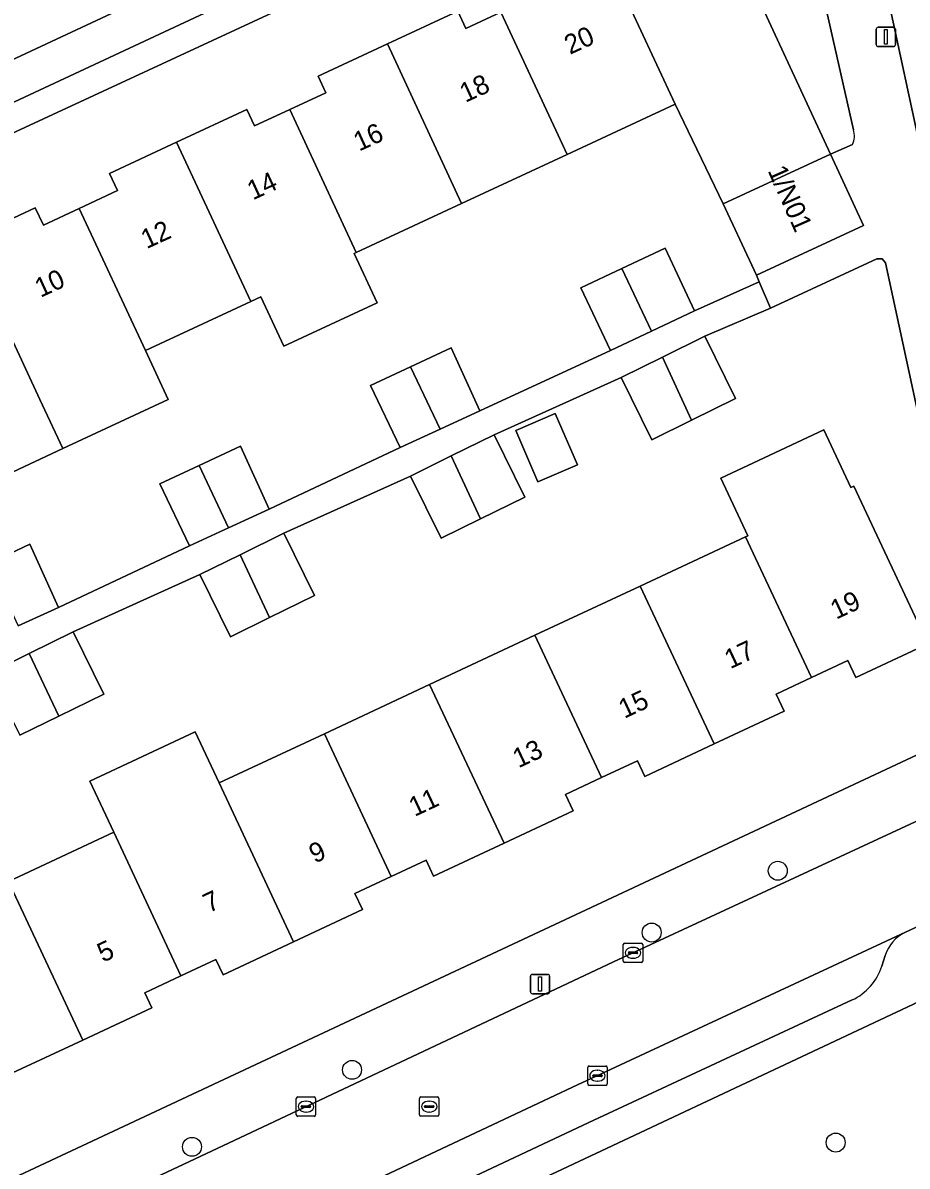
# Model space of a CAD drawing. Extents: x 160030 to 160839, y 385325 to 386450.
# Drawn here: x 160588.5 to 160634.1, y 385938 to 385997.1 of the extents above; entities that cross this region are included whole.
import ezdxf

# ---------------------------------------------------------------- set-up
doc = ezdxf.new("R2010")
doc.units = 0
for name, color, linetype in [('IMGEO_Boom', 7, 'Continuous'), ('IMGEO_Erf', 7, 'Continuous'), ('IMGEO_Groenvoorziening', 7, 'Continuous'), ('IMGEO_Kolk', 7, 'Continuous'), ('IMGEO_Lichtmast', 7, 'Continuous'), ('IMGEO_Pand', 7, 'Continuous'), ('IMGEO_Pand_nummerreeks', 7, 'Continuous'), ('IMGEO_Parkeervlak_open', 7, 'Continuous'), ('IMGEO_Rijbaan_lokaal_open', 7, 'Continuous'), ('IMGEO_Rioolput', 7, 'Continuous'), ('IMGEO_Voetpad_open', 7, 'Continuous')]:
    doc.layers.add(name, color=color, linetype=linetype)

msp = doc.modelspace()

# ---------------------------------------------------------------- linework, layer by layer
at = {"layer": 'IMGEO_Boom'}
for centre in [(160627.423, 385953.3), (160620.917, 385950.109), (160605.454, 385943.02), (160597.195, 385939.045), (160630.414, 385939.264)]:
    msp.add_circle(centre, 0.489, dxfattribs=at)
at = {"layer": 'IMGEO_Erf'}
for points in [[(160606.491, 386000), (160559.377, 385978.143)], [(160585.516, 385985.86), (160589.107, 385987.53), (160589.525, 385986.633), (160591.376, 385987.494), (160593.355, 385988.414), (160592.942, 385989.302), (160596.402, 385990.911), (160600.031, 385992.599), (160600.426, 385991.75), (160602.237, 385992.592), (160604.109, 385993.463), (160603.709, 385994.324), (160607.278, 385995.984), (160610.911, 385997.673), (160611.324, 385996.784), (160613.132, 385997.625)], [(160586.704, 385969.161), (160588.823, 385970.153), (160590.305, 385966.892), (160597.062, 385970.079), (160595.538, 385973.278), (160597.564, 385974.226), (160599.7, 385975.225), (160601.182, 385971.964), (160607.937, 385975.151), (160606.413, 385978.35), (160608.471, 385979.312), (160610.575, 385980.297), (160612.057, 385977.036), (160618.787, 385980.154), (160617.262, 385983.387), (160619.372, 385984.382), (160621.605, 385985.434), (160623.129, 385982.201), (160626.469, 385983.702), (160626.32, 385984.052), (160624.615, 385987.729), (160622.135, 385992.875), (160616.552, 385990.279), (160611.111, 385987.748), (160605.671, 385985.219), (160605.57, 385985.172), (160606.755, 385982.625), (160601.931, 385980.381), (160600.746, 385982.927), (160600.231, 385982.688), (160594.791, 385980.159), (160595.971, 385977.625), (160590.531, 385975.092), (160585.091, 385972.559)], [(160632.981, 385984.676), (160632.813, 385984.892), (160632.539, 385984.896), (160627.046, 385982.344), (160623.664, 385980.889), (160625.246, 385977.675), (160622.976, 385976.558), (160620.92, 385975.546), (160619.338, 385978.761), (160612.794, 385975.804), (160614.376, 385972.59), (160612.088, 385971.464), (160610.05, 385970.461), (160608.468, 385973.676), (160601.926, 385970.72), (160603.508, 385967.506), (160601.201, 385966.37), (160599.182, 385965.377), (160597.6, 385968.592), (160591.056, 385965.634), (160592.638, 385962.42), (160590.324, 385961.281), (160588.312, 385960.291)], [(160636.885, 385966.578), (160632.981, 385984.676)], [(160587.72, 385952.743), (160593.155, 385955.286), (160591.92, 385957.923), (160597.355, 385960.467), (160598.59, 385957.829), (160604.025, 385960.372), (160609.458, 385962.913), (160614.893, 385965.456), (160620.328, 385967.999), (160625.763, 385970.541), (160625.873, 385970.592), (160624.479, 385973.569), (160629.808, 385976.062), (160631.201, 385973.085), (160631.353, 385973.156), (160634.905, 385965.564)], [(160634.908, 385964.885), (160631.45, 385963.268), (160631.039, 385964.148), (160629.166, 385963.272), (160627.336, 385962.415), (160627.748, 385961.535), (160624.143, 385959.848), (160620.557, 385958.171), (160620.183, 385958.973), (160618.334, 385958.108), (160616.466, 385957.234), (160616.863, 385956.385), (160613.297, 385954.717), (160609.661, 385953.016), (160609.277, 385953.837), (160607.477, 385952.995), (160605.601, 385952.118), (160605.987, 385951.293), (160602.429, 385949.628), (160598.803, 385947.932), (160598.433, 385948.722), (160596.624, 385947.876), (160594.76, 385947.004), (160595.124, 385946.227), (160591.553, 385944.557), (160587.931, 385942.862)], [(160580.126, 385933.763), (160636.788, 385960.304)], [(160637.284, 385947.747), (160594.764, 385927.749)]]:
    msp.add_lwpolyline(points, dxfattribs=at)
msp.add_lwpolyline([(160617.082, 385974.259), (160615.036, 385973.38), (160613.899, 385976.026), (160615.945, 385976.905)], close=True, dxfattribs=at)
at = {"layer": 'IMGEO_Groenvoorziening'}
for points in [[(160624.301, 386008.283), (160616.633, 386004.705), (160618.612, 386000.449), (160619.293, 385998.985), (160621.475, 386000), (160624.911, 386001.598), (160625.651, 386000), (160630.149, 385990.294), (160631.285, 385990.787)], [(160631.329, 385991.551), (160629.608, 385999.172), (160628.039, 386006.53)]]:
    msp.add_lwpolyline(points, dxfattribs=at)
msp.add_lwpolyline([(160630.149, 385990.294), (160625.651, 386000), (160624.911, 386001.598), (160621.475, 386000), (160619.293, 385998.985), (160622.135, 385992.875), (160624.615, 385987.729)], close=True, dxfattribs=at)
msp.add_arc((160630.358, 385991.224), 1.025, 334.78337, 18.62439, dxfattribs=at)
at = {"layer": 'IMGEO_Kolk'}
for p, q in [((160619.452, 385948.636), (160619.452, 385949.488)), ((160619.527, 385949.562), (160620.379, 385949.562)), ((160620.453, 385949.488), (160620.453, 385948.636)), ((160619.711, 385949.056), (160619.711, 385949.068)), ((160620.149, 385949.019), (160619.751, 385949.019)), ((160619.754, 385949.105), (160620.152, 385949.105)), ((160619.94, 385949.342), (160619.965, 385949.342)), ((160620.195, 385949.068), (160620.195, 385949.056)), ((160620.379, 385948.562), (160619.527, 385948.562)), ((160619.963, 385948.782), (160619.938, 385948.782)), ((160617.618, 385942.293), (160617.618, 385943.145)), ((160617.693, 385943.219), (160618.545, 385943.219)), ((160618.106, 385942.999), (160618.131, 385942.999)), ((160618.619, 385943.145), (160618.619, 385942.293)), ((160617.877, 385942.713), (160617.877, 385942.725)), ((160618.315, 385942.676), (160617.917, 385942.676)), ((160617.92, 385942.762), (160618.318, 385942.762)), ((160618.129, 385942.439), (160618.104, 385942.439)), ((160618.361, 385942.725), (160618.361, 385942.713)), ((160618.545, 385942.219), (160617.693, 385942.219)), ((160602.575, 385940.695), (160602.575, 385941.547)), ((160602.65, 385941.621), (160603.502, 385941.621)), ((160603.063, 385941.401), (160603.088, 385941.401)), ((160603.576, 385941.547), (160603.576, 385940.695)), ((160603.502, 385940.621), (160602.65, 385940.621)), ((160602.834, 385941.115), (160602.834, 385941.127)), ((160603.272, 385941.078), (160602.874, 385941.078)), ((160602.877, 385941.164), (160603.275, 385941.164)), ((160603.086, 385940.841), (160603.061, 385940.841)), ((160603.318, 385941.127), (160603.318, 385941.115))]:
    msp.add_line(p, q, dxfattribs=at)
for points in [[(160619.452, 385948.636), (160619.452, 385949.488)], [(160619.527, 385949.562), (160620.379, 385949.562)], [(160620.453, 385949.488), (160620.453, 385948.636)], [(160620.379, 385948.562), (160619.527, 385948.562)], [(160617.618, 385942.293), (160617.618, 385943.145)], [(160617.693, 385943.219), (160618.545, 385943.219)], [(160618.619, 385943.145), (160618.619, 385942.293)], [(160618.545, 385942.219), (160617.693, 385942.219)], [(160602.575, 385940.695), (160602.575, 385941.547)], [(160602.65, 385941.621), (160603.502, 385941.621)], [(160603.576, 385941.547), (160603.576, 385940.695)], [(160603.502, 385940.621), (160602.65, 385940.621)]]:
    msp.add_lwpolyline(points, dxfattribs=at)
for centre, radius, start, end in [((160619.529, 385949.486), 0.0765, 91.55205, 178.44795), ((160619.529, 385949.486), 0.0765, 91.55205, 178.44795), ((160620.377, 385949.486), 0.0765, 1.55205, 88.44795), ((160620.377, 385949.486), 0.0765, 1.55205, 88.44795), ((160619.751, 385949.065), 0.0403, 85.87752, 175.75265), ((160619.748, 385949.055), 0.0366, 178.93798, 274.71019), ((160620.152, 385949.062), 0.043, 264.86636, 352.45326), ((160620.156, 385949.067), 0.0386, 1.73085, 96.63898), ((160619.529, 385948.638), 0.0765, 181.55205, 268.44795), ((160619.529, 385948.638), 0.0765, 181.55205, 268.44795), ((160620.377, 385948.638), 0.0765, 271.55205, 358.44795), ((160620.377, 385948.638), 0.0765, 271.55205, 358.44795), ((160617.695, 385943.143), 0.0765, 91.55205, 178.44795), ((160617.695, 385943.143), 0.0765, 91.55205, 178.44795), ((160618.543, 385943.143), 0.0765, 1.55205, 88.44795), ((160618.543, 385943.143), 0.0765, 1.55205, 88.44795), ((160617.917, 385942.722), 0.0403, 85.87752, 175.75265), ((160617.914, 385942.712), 0.0366, 178.93798, 274.71019), ((160618.318, 385942.719), 0.043, 264.86636, 352.45326), ((160618.322, 385942.724), 0.0386, 1.73085, 96.63898), ((160617.695, 385942.295), 0.0765, 181.55205, 268.44795), ((160617.695, 385942.295), 0.0765, 181.55205, 268.44795), ((160618.543, 385942.295), 0.0765, 271.55205, 358.44795), ((160618.543, 385942.295), 0.0765, 271.55205, 358.44795), ((160602.652, 385941.545), 0.0765, 91.55205, 178.44795), ((160602.652, 385941.545), 0.0765, 91.55205, 178.44795), ((160603.5, 385941.545), 0.0765, 1.55205, 88.44795), ((160603.5, 385941.545), 0.0765, 1.55205, 88.44795), ((160602.652, 385940.697), 0.0765, 181.55205, 268.44795), ((160602.652, 385940.697), 0.0765, 181.55205, 268.44795), ((160602.874, 385941.124), 0.0403, 85.87752, 175.75265), ((160602.871, 385941.114), 0.0366, 178.93798, 274.71019), ((160603.275, 385941.121), 0.043, 264.86636, 352.45326), ((160603.279, 385941.126), 0.0386, 1.73085, 96.63898), ((160603.5, 385940.697), 0.0765, 271.55205, 358.44795), ((160603.5, 385940.697), 0.0765, 271.55205, 358.44795)]:
    msp.add_arc(centre, radius, start, end, dxfattribs=at)
for centre, major_axis, ratio, start_param, end_param in [((160619.939, 385949.062), (-0.387, 0.002), 0.722429, 4.712389, 7.853982), ((160619.964, 385949.062), (-0.39, 0.002), 0.717154, 1.570796, 4.712389), ((160618.105, 385942.719), (-0.387, 0.002), 0.722429, 4.712389, 7.853982), ((160618.13, 385942.719), (-0.39, 0.002), 0.717154, 1.570796, 4.712389), ((160603.062, 385941.121), (-0.387, 0.002), 0.722429, 4.712389, 7.853982), ((160603.087, 385941.121), (-0.39, 0.002), 0.717154, 1.570796, 4.712389)]:
    msp.add_ellipse(centre, major_axis=major_axis, ratio=ratio, start_param=start_param, end_param=end_param, dxfattribs=at)
at = {"layer": 'IMGEO_Lichtmast'}
for p, q in [((160632.507, 385995.947), (160632.507, 385996.747)), ((160632.507, 385996.747), (160632.507, 385995.947)), ((160632.607, 385996.847), (160633.397, 385996.847)), ((160633.397, 385996.847), (160632.607, 385996.847)), ((160633.497, 385996.747), (160633.497, 385995.947)), ((160633.497, 385995.947), (160633.497, 385996.747)), ((160633.397, 385995.847), (160632.607, 385995.847)), ((160632.607, 385995.847), (160633.397, 385995.847)), ((160614.662, 385947.051), (160614.662, 385947.851)), ((160614.662, 385947.851), (160614.662, 385947.051)), ((160614.762, 385947.951), (160615.552, 385947.951)), ((160615.552, 385947.951), (160614.762, 385947.951)), ((160615.652, 385947.851), (160615.652, 385947.051)), ((160615.652, 385947.051), (160615.652, 385947.851)), ((160615.552, 385946.951), (160614.762, 385946.951)), ((160614.762, 385946.951), (160615.552, 385946.951))]:
    msp.add_line(p, q, dxfattribs=at)
for points in [[(160632.927, 385996.722), (160633.077, 385996.722), (160633.077, 385995.972), (160632.927, 385995.972), (160632.927, 385996.722)], [(160615.082, 385947.826), (160615.232, 385947.826), (160615.232, 385947.076), (160615.082, 385947.076), (160615.082, 385947.826)]]:
    msp.add_lwpolyline(points, dxfattribs=at)
for centre, start, end in [((160632.607, 385996.747), 90, 180), ((160632.607, 385996.747), 90, 180), ((160633.397, 385996.747), 0, 90), ((160633.397, 385996.747), 360, 90), ((160632.607, 385995.947), 180, 270), ((160632.607, 385995.947), 180, 270), ((160633.397, 385995.947), 270, 0), ((160633.397, 385995.947), 270, 0), ((160614.762, 385947.851), 90, 180), ((160614.762, 385947.851), 90, 180), ((160615.552, 385947.851), 0, 90), ((160615.552, 385947.851), 360, 90), ((160614.762, 385947.051), 180, 270), ((160614.762, 385947.051), 180, 270), ((160615.552, 385947.051), 270, 0), ((160615.552, 385947.051), 270, 0)]:
    msp.add_arc(centre, 0.1, start, end, dxfattribs=at)
at = {"layer": 'IMGEO_Pand'}
for points in [[(160618.612, 386000.449), (160618.348, 386000.326), (160618.046, 386000.977), (160615.945, 386000), (160614.609, 385999.379), (160615.017, 385998.502), (160613.132, 385997.625), (160616.552, 385990.279), (160622.135, 385992.875), (160619.293, 385998.985)], [(160611.324, 385996.784), (160610.911, 385997.673), (160607.278, 385995.984), (160611.111, 385987.748), (160616.552, 385990.279), (160613.132, 385997.625)], [(160603.709, 385994.324), (160604.109, 385993.463), (160602.237, 385992.592), (160605.671, 385985.219), (160611.111, 385987.748), (160607.278, 385995.984)], [(160602.237, 385992.592), (160600.426, 385991.75), (160600.031, 385992.599), (160596.402, 385990.911), (160600.231, 385982.688), (160600.746, 385982.927), (160601.931, 385980.381), (160606.755, 385982.625), (160605.57, 385985.172), (160605.671, 385985.219)], [(160592.942, 385989.302), (160593.355, 385988.414), (160591.376, 385987.494), (160594.791, 385980.159), (160600.231, 385982.688), (160596.402, 385990.911)], [(160624.615, 385987.729), (160626.32, 385984.052), (160631.853, 385986.617), (160630.149, 385990.294)], [(160591.376, 385987.494), (160589.525, 385986.633), (160589.107, 385987.53), (160585.516, 385985.86), (160589.35, 385977.628), (160590.531, 385975.092), (160595.971, 385977.625), (160594.791, 385980.159)], [(160585.516, 385985.86), (160581.927, 385984.191), (160582.33, 385983.325), (160580.479, 385982.464), (160583.909, 385975.098), (160585.091, 385972.559), (160590.531, 385975.092), (160589.35, 385977.628)], [(160620.915, 385981.157), (160623.129, 385982.201), (160621.605, 385985.434), (160619.372, 385984.382)], [(160619.372, 385984.382), (160617.262, 385983.387), (160618.787, 385980.154), (160620.915, 385981.157)], [(160625.246, 385977.675), (160623.664, 385980.889), (160621.469, 385979.809), (160622.976, 385976.558)], [(160609.997, 385976.093), (160612.057, 385977.036), (160610.575, 385980.297), (160608.471, 385979.312)], [(160622.976, 385976.558), (160621.469, 385979.809), (160619.338, 385978.761), (160620.92, 385975.546)], [(160608.471, 385979.312), (160606.413, 385978.35), (160607.937, 385975.151), (160609.997, 385976.093)], [(160613.899, 385976.026), (160615.036, 385973.38), (160617.082, 385974.259), (160615.945, 385976.905)], [(160631.353, 385973.156), (160631.201, 385973.085), (160629.808, 385976.062), (160624.479, 385973.569), (160625.873, 385970.592), (160625.763, 385970.541), (160629.166, 385963.272), (160631.039, 385964.148), (160631.45, 385963.268), (160634.908, 385964.885), (160634.647, 385965.443), (160634.905, 385965.564)], [(160612.088, 385971.464), (160614.376, 385972.59), (160612.794, 385975.804), (160610.572, 385974.711)], [(160599.073, 385970.999), (160601.182, 385971.964), (160599.7, 385975.225), (160597.564, 385974.226)], [(160610.572, 385974.711), (160608.468, 385973.676), (160610.05, 385970.461), (160612.088, 385971.464)], [(160597.564, 385974.226), (160595.538, 385973.278), (160597.062, 385970.079), (160599.073, 385970.999)], [(160601.201, 385966.37), (160603.508, 385967.506), (160601.926, 385970.72), (160599.674, 385969.612)], [(160588.221, 385965.938), (160590.305, 385966.892), (160588.823, 385970.153), (160586.704, 385969.161)], [(160629.166, 385963.272), (160625.763, 385970.541), (160620.328, 385967.999), (160624.143, 385959.848), (160627.748, 385961.535), (160627.336, 385962.415)], [(160599.674, 385969.612), (160597.6, 385968.592), (160599.182, 385965.377), (160601.201, 385966.37)], [(160624.143, 385959.848), (160620.328, 385967.999), (160614.893, 385965.456), (160618.334, 385958.108), (160620.183, 385958.973), (160620.557, 385958.171)], [(160590.324, 385961.281), (160592.638, 385962.42), (160591.056, 385965.634), (160588.794, 385964.522)], [(160618.334, 385958.108), (160614.893, 385965.456), (160609.458, 385962.913), (160613.297, 385954.717), (160616.863, 385956.385), (160616.466, 385957.234)], [(160588.794, 385964.522), (160586.73, 385963.506), (160588.312, 385960.291), (160590.324, 385961.281)], [(160613.297, 385954.717), (160609.458, 385962.913), (160604.025, 385960.372), (160607.477, 385952.995), (160609.277, 385953.837), (160609.661, 385953.016)], [(160598.59, 385957.829), (160597.355, 385960.467), (160591.92, 385957.923), (160593.155, 385955.286), (160596.624, 385947.876), (160598.433, 385948.722), (160598.803, 385947.932), (160602.429, 385949.628)], [(160607.477, 385952.995), (160604.025, 385960.372), (160598.59, 385957.829), (160602.429, 385949.628), (160605.987, 385951.293), (160605.601, 385952.118)], [(160596.624, 385947.876), (160593.155, 385955.286), (160587.72, 385952.743), (160591.553, 385944.557), (160595.124, 385946.227), (160594.76, 385947.004)], [(160591.553, 385944.557), (160587.72, 385952.743), (160582.285, 385950.201), (160585.772, 385942.755), (160587.584, 385943.603), (160587.931, 385942.862)]]:
    msp.add_lwpolyline(points, close=True, dxfattribs=at)
at = {"layer": 'IMGEO_Parkeervlak_open'}
for points in [[(160615.95, 386008.316), (160601.819, 386001.676), (160598.232, 386000), (160575.628, 385989.44), (160549.886, 385977.576)], [(160553.955, 385977.098), (160602.999, 386000)], [(160634.009, 385950.121), (160616.832, 385942.12), (160593.039, 385930.928)], [(160632.796, 385948.377), (160632.97, 385948.925)], [(160597.386, 385930.758), (160617.682, 385940.304), (160631.257, 385946.627)]]:
    msp.add_lwpolyline(points, dxfattribs=at)
for centre, radius, start, end in [((160634.877, 385948.317), 2.002, 115.70686, 162.32954), ((160630.036, 385949.253), 2.896, 294.94361, 342.39775)]:
    msp.add_arc(centre, radius, start, end, dxfattribs=at)
at = {"layer": 'IMGEO_Rijbaan_lokaal_open'}
for points in [[(160610.926, 386099.153), (160613.827, 386085.835), (160614.023, 386084.927), (160617.82, 386068.41), (160617.857, 386067.979), (160618.922, 386063.085), (160622.231, 386047.876), (160622.326, 386047.438), (160627.446, 386024.134), (160631.148, 386007.47), (160631.154, 386007.398), (160632.754, 386000), (160634.382, 385992.473), (160635.763, 385985.991), (160635.805, 385985.829), (160636.863, 385981.151), (160638.133, 385975.323), (160640.453, 385964.062), (160640.508, 385963.878), (160644.247, 385946.807), (160649.432, 385922.858), (160654.964, 385897.23)], [(160624.244, 386017.657), (160599.049, 386005.909), (160586.308, 386000), (160573.702, 385994.154), (160548.712, 385982.457), (160544.858, 385980.725), (160542.961, 385979.827), (160545.098, 385975.358), (160547.013, 385976.247), (160548.053, 385976.73), (160549.886, 385977.576), (160575.628, 385989.44), (160598.232, 386000)], [(160636.894, 385956.933), (160618.942, 385948.591), (160599.081, 385939.238), (160580.883, 385930.678), (160576.942, 385928.889), (160572.265, 385926.766), (160570.302, 385925.875), (160568.801, 385925.188), (160570.854, 385920.619), (160572.489, 385921.403), (160583.891, 385926.755), (160584.153, 385926.9), (160591.562, 385930.241), (160591.627, 385930.264), (160593.039, 385930.928), (160616.832, 385942.12)], [(160616.832, 385942.12), (160634.009, 385950.121), (160635.81, 385950.96)]]:
    msp.add_lwpolyline(points, dxfattribs=at)
at = {"layer": 'IMGEO_Rioolput'}
for p, q in [((160608.937, 385940.697), (160608.937, 385941.549)), ((160609.012, 385941.623), (160609.864, 385941.623)), ((160609.425, 385941.403), (160609.45, 385941.403)), ((160609.938, 385941.549), (160609.938, 385940.697)), ((160609.864, 385940.623), (160609.012, 385940.623)), ((160609.196, 385941.117), (160609.196, 385941.129)), ((160609.634, 385941.08), (160609.236, 385941.08)), ((160609.239, 385941.166), (160609.637, 385941.166)), ((160609.448, 385940.843), (160609.423, 385940.843)), ((160609.68, 385941.129), (160609.68, 385941.117))]:
    msp.add_line(p, q, dxfattribs=at)
for points in [[(160608.937, 385940.697), (160608.937, 385941.549)], [(160609.012, 385941.623), (160609.864, 385941.623)], [(160609.938, 385941.549), (160609.938, 385940.697)], [(160609.864, 385940.623), (160609.012, 385940.623)]]:
    msp.add_lwpolyline(points, dxfattribs=at)
for centre, radius, start, end in [((160609.014, 385941.547), 0.0765, 91.55205, 178.44795), ((160609.014, 385941.547), 0.0765, 91.55205, 178.44795), ((160609.862, 385941.547), 0.0765, 1.55205, 88.44795), ((160609.862, 385941.547), 0.0765, 1.55205, 88.44795), ((160609.014, 385940.699), 0.0765, 181.55205, 268.44795), ((160609.014, 385940.699), 0.0765, 181.55205, 268.44795), ((160609.236, 385941.126), 0.0403, 85.87752, 175.75265), ((160609.233, 385941.116), 0.0366, 178.93798, 274.71019), ((160609.637, 385941.123), 0.043, 264.86636, 352.45326), ((160609.641, 385941.128), 0.0386, 1.73085, 96.63898), ((160609.862, 385940.699), 0.0765, 271.55205, 358.44795), ((160609.862, 385940.699), 0.0765, 271.55205, 358.44795)]:
    msp.add_arc(centre, radius, start, end, dxfattribs=at)
for centre, major_axis, ratio, start_param, end_param in [((160609.424, 385941.123), (-0.387, 0.002), 0.722429, 4.712389, 7.853982), ((160609.449, 385941.123), (-0.39, 0.002), 0.717154, 1.570796, 4.712389)]:
    msp.add_ellipse(centre, major_axis=major_axis, ratio=ratio, start_param=start_param, end_param=end_param, dxfattribs=at)
at = {"layer": 'IMGEO_Voetpad_open'}
for points in [[(160627.93, 386011.468), (160628.039, 386006.53), (160629.608, 385999.172), (160631.329, 385991.551)], [(160614.097, 386005.215), (160602.999, 386000), (160553.955, 385977.098)], [(160549.886, 385977.576), (160548.053, 385976.73), (160547.013, 385976.247), (160545.098, 385975.358), (160547.28, 385972.546), (160557.37, 385977.209), (160559.377, 385978.143), (160606.491, 386000)], [(160640.453, 385964.062), (160638.133, 385975.323), (160636.863, 385981.151), (160635.828, 385980.913), (160634.783, 385985.606), (160635.805, 385985.829), (160635.763, 385985.991), (160634.382, 385992.473), (160632.754, 386000)], [(160631.285, 385990.787), (160630.149, 385990.294), (160631.853, 385986.617), (160626.32, 385984.052), (160626.469, 385983.702), (160627.046, 385982.344), (160632.539, 385984.896), (160632.813, 385984.892), (160632.981, 385984.676), (160636.885, 385966.578), (160639.92, 385959.875)], [(160586.73, 385963.506), (160588.794, 385964.522), (160591.056, 385965.634), (160597.6, 385968.592), (160599.674, 385969.612), (160601.926, 385970.72), (160608.468, 385973.676), (160610.572, 385974.711), (160612.794, 385975.804), (160619.338, 385978.761), (160621.469, 385979.809), (160623.664, 385980.889), (160627.046, 385982.344), (160626.469, 385983.702), (160623.129, 385982.201), (160620.915, 385981.157), (160618.787, 385980.154), (160612.057, 385977.036), (160609.997, 385976.093), (160607.937, 385975.151), (160601.182, 385971.964), (160599.073, 385970.999), (160597.062, 385970.079), (160590.305, 385966.892), (160588.221, 385965.938)], [(160636.788, 385960.304), (160580.126, 385933.763), (160577.96, 385932.728), (160571.264, 385929.58), (160567.808, 385928.068), (160568.801, 385925.188), (160570.302, 385925.875), (160569.616, 385927.392), (160571.519, 385928.301), (160572.265, 385926.766), (160576.942, 385928.889), (160580.883, 385930.678), (160599.081, 385939.238)], [(160599.081, 385939.238), (160618.942, 385948.591), (160636.894, 385956.933)], [(160635.81, 385950.96), (160634.009, 385950.121)], [(160632.97, 385948.925), (160632.796, 385948.377)], [(160594.764, 385927.749), (160637.284, 385947.747)], [(160631.257, 385946.627), (160617.682, 385940.304), (160597.386, 385930.758)]]:
    msp.add_lwpolyline(points, dxfattribs=at)
for centre, radius, start, end in [((160630.358, 385991.224), 1.025, 334.78337, 18.62439), ((160634.877, 385948.317), 2.002, 115.70686, 162.32954), ((160630.036, 385949.253), 2.896, 294.94361, 342.39775)]:
    msp.add_arc(centre, radius, start, end, dxfattribs=at)

# ---------------------------------------------------------------- texts
at = {"layer": 'IMGEO_Pand_nummerreeks'}
for s, rotation, p in [('20', 24.66083, (160616.7, 385995.417)), ('18', 24.66083, (160611.301, 385992.938)), ('16', 24.66083, (160605.817, 385990.42)), ('1/N01', 293.96249, (160626.889, 385989.445)), ('14', 24.6601, (160600.335, 385987.904)), ('12', 24.66083, (160594.851, 385985.385)), ('10', 24.6601, (160589.375, 385982.872)), ('19', 25.07836, (160630.438, 385966.256)), ('17', 25.08028, (160624.973, 385963.698)), ('15', 25.08028, (160619.508, 385961.14)), ('13', 25.08028, (160614.043, 385958.583)), ('11', 25.08028, (160608.682, 385956.073)), ('9', 25.08028, (160603.53, 385953.662)), ('7', 25.07836, (160598.065, 385951.105)), ('5', 25.08028, (160592.6, 385948.547))]:
    msp.add_text(s, height=1, rotation=rotation, dxfattribs=at).set_placement(p)

doc.saveas('drawing.dxf')
